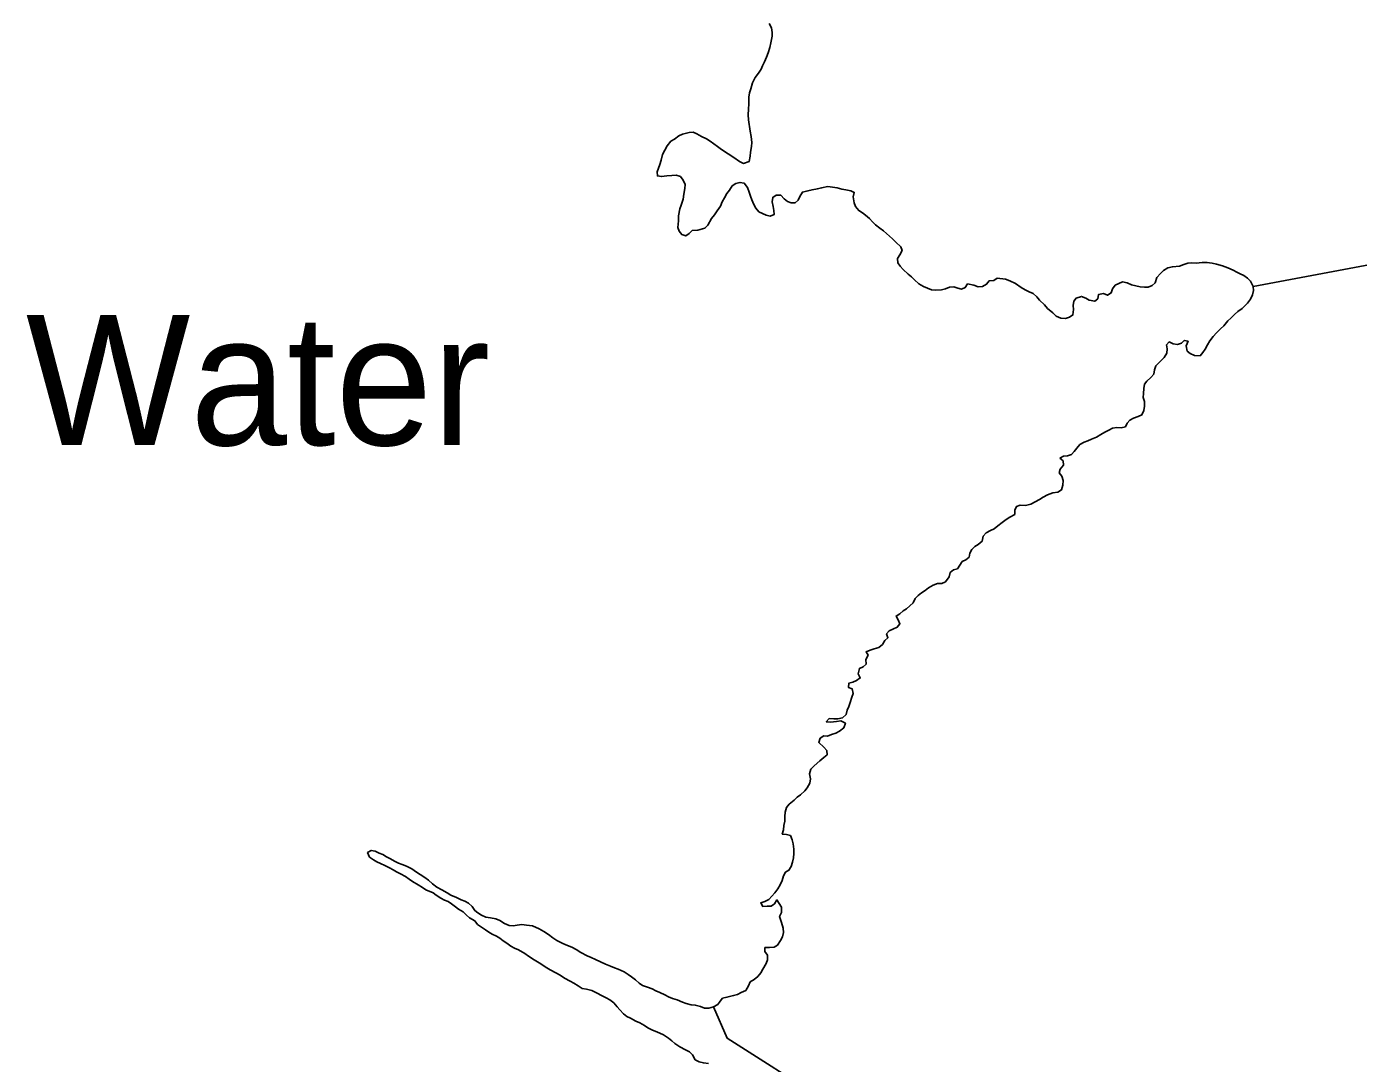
# Model space of a CAD drawing. Extents: x 3177185 to 3215018, y 812988 to 838321.
# Drawn here: x 3195974 to 3196996, y 832315 to 833111 of the extents above; entities that cross this region are included whole.
import ezdxf

# ---------------------------------------------------------------- set-up
doc = ezdxf.new("R2010")
doc.units = 0
doc.layers.add('V-RIVR-IDEN', color=7, linetype='Continuous')
doc.layers.add('V-TOPO-SHOR', color=7, linetype='Continuous')

msp = doc.modelspace()

# ---------------------------------------------------------------- linework, layer by layer
at = {"layer": 'V-TOPO-SHOR'}
for points in [[(3196543.9, 833113.1), (3196545.5, 833109.6), (3196546.2, 833106.2), (3196546, 833103.2), (3196545.1, 833098.1), (3196544.2, 833094.7), (3196543, 833090.6), (3196541.8, 833087.1), (3196540.3, 833083.7), (3196538.8, 833080.6), (3196537.6, 833077.9), (3196535.7, 833074.8), (3196533, 833071.7), (3196531, 833067.6), (3196529.7, 833063), (3196528.7, 833059.8), (3196528.1, 833056.6), (3196528.1, 833051.5), (3196527.9, 833047.3), (3196527.8, 833042.9), (3196527.9, 833039), (3196529.3, 833030.4), (3196530, 833026.2), (3196530.5, 833021.7), (3196530.2, 833018.6), (3196529.6, 833014.3), (3196529.3, 833011.2), (3196528.4, 833007), (3196524, 833005.6), (3196521, 833007), (3196516.6, 833010.3), (3196512.3, 833013), (3196507.3, 833016.2), (3196504.2, 833018.6), (3196501.3, 833020.6), (3196498.6, 833022.6), (3196495.7, 833024.5), (3196491.9, 833026.2), (3196488.2, 833028.4), (3196485.5, 833029.6), (3196482.4, 833029.4), (3196477.3, 833028.1), (3196474.5, 833026.7), (3196471.1, 833024.3), (3196468.4, 833022.6), (3196465.6, 833019.2), (3196463.7, 833015.9), (3196461.9, 833012.5), (3196460.8, 833008.1), (3196459.8, 833004.8), (3196457.8, 832999.2), (3196458, 832996.1), (3196461.1, 832995.5), (3196465.3, 832996), (3196469, 832996.3), (3196472.3, 832996.5), (3196475.6, 832995.7), (3196477.8, 832992.8), (3196479.2, 832989.5), (3196479, 832986.3), (3196478.2, 832982), (3196477.7, 832978.2), (3196476.2, 832973.7), (3196475.2, 832970.7), (3196474.3, 832965.5), (3196474.2, 832961.6), (3196473.6, 832956.5), (3196474.8, 832953.6), (3196476.7, 832951.1), (3196479.8, 832950), (3196482.5, 832951.8), (3196484.8, 832954.2), (3196489.1, 832954.3), (3196494.5, 832955.9), (3196496.7, 832958.3), (3196499.6, 832963.4), (3196501.8, 832966.2), (3196503.8, 832969.2), (3196506.4, 832972.9), (3196507.8, 832976.2), (3196509.4, 832979.1), (3196511.3, 832982.6), (3196513.4, 832985.2), (3196515.5, 832988.4), (3196518.3, 832990.2), (3196521.3, 832991), (3196524.7, 832990.4), (3196527.1, 832987.1), (3196528.4, 832983.7), (3196529.4, 832980.6), (3196530.5, 832977.8), (3196532, 832974.1), (3196533.5, 832971.2), (3196536, 832968.6), (3196538.7, 832967.1), (3196541.4, 832965.8), (3196544.7, 832965.1)], [(3196544.7, 832965.1), (3196547.6, 832966.4), (3196547.5, 832969.4), (3196546.8, 832972.7), (3196546, 832976.2), (3196546.6, 832979.5), (3196549.3, 832981.2), (3196552.7, 832981.4), (3196555.2, 832978.5), (3196557.8, 832976.5), (3196560.7, 832975.3), (3196563.8, 832975.5), (3196566.2, 832977.4), (3196567.3, 832980.2), (3196569.3, 832983.6), (3196573.5, 832984.5), (3196576.8, 832985.4), (3196580.9, 832986.2), (3196584, 832986.8), (3196588.8, 832987.8), (3196592.4, 832987.3), (3196595.9, 832986.9), (3196599.5, 832986), (3196602.8, 832985.3), (3196606.4, 832984.6), (3196609.2, 832983.4), (3196608.4, 832979.9), (3196609, 832975.4), (3196610.2, 832972.7), (3196612.6, 832969.4), (3196615.4, 832967.6), (3196617.9, 832965.8), (3196620.9, 832963.4), (3196623.2, 832960.8), (3196625.5, 832958.6), (3196628.7, 832956), (3196631.5, 832953.8), (3196638.4, 832947.7), (3196641, 832945.1), (3196644.9, 832941.5), (3196645.9, 832938.7), (3196644.1, 832935.6), (3196642.4, 832932.7), (3196642.6, 832929.4), (3196644.4, 832926.9), (3196646.7, 832924.3), (3196650.6, 832920.7), (3196653.2, 832918.6), (3196655.5, 832916.3), (3196658.7, 832913.1), (3196662.2, 832911.3), (3196665.5, 832909.9), (3196668.4, 832908.6), (3196671.7, 832908.3), (3196676.2, 832908.7), (3196679.2, 832909.3), (3196682.3, 832910.7), (3196685.5, 832910.9), (3196688.6, 832909.8), (3196691.5, 832909.2), (3196694.4, 832910.3), (3196696.2, 832913.2), (3196700.9, 832912.1), (3196704.4, 832910.9), (3196707.5, 832911.1), (3196710.7, 832912.9), (3196712.7, 832915.4), (3196716.4, 832915.8), (3196719, 832917.5), (3196725.4, 832916.7), (3196728.7, 832915.4), (3196732.9, 832913.4), (3196737.4, 832910.5), (3196740.5, 832908.7), (3196743.4, 832907), (3196746.4, 832905.9), (3196749.3, 832903.3), (3196751.5, 832900.8), (3196755.2, 832897.1), (3196757.6, 832894.4), (3196761.5, 832890.9), (3196764.3, 832888.5), (3196767.7, 832886.9), (3196771.3, 832886.5), (3196774.5, 832887.6), (3196777.1, 832889.4), (3196777.6, 832893.4), (3196777.2, 832896.5), (3196777.7, 832899.8), (3196779.5, 832902.3), (3196783.6, 832903.5), (3196786.9, 832902.2), (3196789.6, 832900.6), (3196793.8, 832899.8), (3196796.3, 832901.8), (3196796.7, 832905.1), (3196800.6, 832905.7), (3196803.5, 832904.4), (3196806.4, 832906.2), (3196807.5, 832909.5), (3196809.4, 832912.1)], [(3196915.5, 832911.3), (3197062.9, 832938.8)], [(3196809.4, 832912.1), (3196812.3, 832913.6), (3196815.1, 832914.8), (3196818.8, 832913.9), (3196822, 832912.5), (3196828.6, 832911), (3196831.9, 832910.6), (3196834.9, 832910.6), (3196837.8, 832911.9), (3196840.3, 832914.1), (3196841.6, 832918.1), (3196844.2, 832921.1), (3196846.7, 832923.4), (3196849.8, 832925.6), (3196853.5, 832926.3), (3196858.9, 832926.9), (3196862.1, 832928.1), (3196865.3, 832929.1), (3196868.3, 832929.3), (3196871.8, 832929.2), (3196876.4, 832929.7), (3196880, 832929.7), (3196884, 832929), (3196887.4, 832928.4), (3196891.9, 832927), (3196896, 832925.6), (3196900, 832923.7), (3196902.8, 832922.2), (3196905.5, 832920.8), (3196908.3, 832919.5), (3196911, 832917.6), (3196913.5, 832915.2), (3196915.5, 832911.3), (3196915.6, 832908), (3196915, 832904.9), (3196913.5, 832901.5), (3196911.1, 832898.3), (3196906.9, 832894.2), (3196903.8, 832891.9), (3196901.2, 832889.7), (3196898.3, 832886.9), (3196896, 832884.7), (3196892.9, 832881.1), (3196890.4, 832878.6), (3196887.4, 832875.7), (3196884.8, 832872.8), (3196882.2, 832869.5), (3196880.4, 832866.3), (3196878.5, 832863.2), (3196876.7, 832860.4), (3196874.7, 832858), (3196870.4, 832858.3), (3196867.2, 832859.7), (3196864.7, 832861.6), (3196863.9, 832865.7), (3196865.5, 832869.1), (3196862.5, 832869.8), (3196860.3, 832867.8), (3196857.3, 832866.7), (3196854, 832867.2), (3196851, 832868.6), (3196848.9, 832866.4), (3196849.5, 832863.3), (3196849.1, 832860), (3196847, 832856.7), (3196843.5, 832853.2), (3196840.7, 832850.4), (3196839.7, 832847.2), (3196839.3, 832844), (3196836.8, 832841.3), (3196833.9, 832838.6), (3196831.9, 832836.3), (3196831.4, 832832.9), (3196831.3, 832829.1), (3196831, 832826.1), (3196832, 832822.9), (3196832, 832819.3), (3196831.6, 832815.9), (3196830, 832812.8), (3196827.1, 832811.5), (3196823.6, 832810.2), (3196820.8, 832808.7), (3196818.8, 832806.4), (3196817.3, 832803.4), (3196814, 832802.6), (3196810.7, 832802.9), (3196807.4, 832802.5), (3196804.5, 832801), (3196801.5, 832799.4), (3196798.5, 832797.6), (3196795.1, 832795.6), (3196791.4, 832793.9), (3196788.5, 832792.8), (3196785.6, 832791.7), (3196782.3, 832789.9), (3196780, 832787.1), (3196778, 832784.6), (3196776, 832782.2), (3196772.8, 832781.1), (3196769.8, 832781), (3196767.1, 832779.4)], [(3196767.1, 832779.4), (3196769.6, 832777.3), (3196769.8, 832774), (3196767.2, 832771.1), (3196766.6, 832768.1), (3196768.6, 832765.5), (3196769.5, 832762.2), (3196769.2, 832758.6), (3196768.3, 832755.1), (3196765.5, 832753.3), (3196761.7, 832752.8), (3196757.6, 832751.4), (3196754.3, 832749.6), (3196751.5, 832747.8), (3196748, 832745.8), (3196744.8, 832744.2), (3196740.6, 832743.2), (3196736.5, 832743.4), (3196733.7, 832742.2), (3196732.4, 832739.4), (3196732.5, 832736.3), (3196728.5, 832734.2), (3196725.8, 832732.3), (3196722.8, 832730), (3196719.5, 832727.5), (3196716.7, 832725.3), (3196713.8, 832723.9), (3196710.5, 832722.2), (3196708.2, 832719.5), (3196707.3, 832715.7), (3196704.4, 832713.2), (3196701.8, 832711.5), (3196699.4, 832709.4), (3196698, 832706.5), (3196697.3, 832703.5), (3196694.9, 832701.5), (3196691.9, 832700), (3196690.1, 832697.3), (3196688.4, 832694.6), (3196685.3, 832693.8), (3196682.9, 832691.7), (3196682, 832688.4), (3196679.2, 832684.5), (3196676.3, 832683.1), (3196673.1, 832683.1), (3196669.8, 832682), (3196666.2, 832679.9), (3196663.5, 832677.8), (3196660.9, 832676), (3196658.2, 832673.9), (3196656, 832671.8), (3196654.4, 832668.4), (3196651.8, 832666.2), (3196649.3, 832663.8), (3196646.7, 832662.2), (3196644.1, 832660), (3196641.3, 832658.2), (3196642.8, 832655.3), (3196644.2, 832652.3), (3196642.1, 832649.6), (3196638.8, 832648.1), (3196636, 832647), (3196634, 832644.5), (3196635, 832641.6), (3196632.5, 832639.6), (3196630.8, 832636.5), (3196628, 832634.2), (3196624.5, 832633.1), (3196621.4, 832632), (3196618.2, 832630.9), (3196619.7, 832628.2), (3196618.1, 832624.8), (3196618.3, 832621.4), (3196616, 832619.3), (3196613.1, 832618), (3196612.2, 832613.9), (3196613.7, 832610.8), (3196610.9, 832608.8), (3196608.1, 832607.5), (3196604.9, 832606.7), (3196604.6, 832603.5), (3196607.5, 832602.4), (3196608.4, 832598.7), (3196607.3, 832595.9), (3196606, 832591.9), (3196605.1, 832588.9), (3196603.8, 832586.1), (3196603, 832582.7), (3196600.2, 832580.2), (3196596.5, 832579.4), (3196593.4, 832579.4), (3196590, 832579.6), (3196587.7, 832577.1), (3196591, 832576.7), (3196595.4, 832577.4), (3196598.9, 832577.9), (3196602.3, 832576), (3196601.2, 832572.5), (3196597.9, 832569.8), (3196594.9, 832568.3), (3196591.7, 832567.2)], [(3196591.7, 832567.2), (3196588.7, 832566), (3196585.7, 832566.3), (3196583, 832564.5), (3196581.9, 832561.1), (3196585.9, 832557.7), (3196588, 832555), (3196588.3, 832551.8), (3196585.9, 832549.8), (3196582.7, 832547.1), (3196578.4, 832543.2), (3196575.7, 832540.7), (3196574.8, 832537.2), (3196575.6, 832533.4), (3196575.1, 832529.9), (3196573.1, 832526.5), (3196571.1, 832524.1), (3196567.9, 832521), (3196565.3, 832519.2), (3196563, 832517), (3196559.2, 832513.9), (3196557, 832511.4), (3196556.1, 832507.7), (3196555.9, 832504.4), (3196555.8, 832500.9), (3196555.1, 832497.6), (3196554.8, 832494.2), (3196553.9, 832490.8), (3196557.1, 832490.7), (3196560.1, 832489.7), (3196561.5, 832486.5), (3196562.2, 832483.3), (3196562.7, 832479.2), (3196562.8, 832476.1), (3196562.4, 832472.6), (3196561.7, 832469.3), (3196560.6, 832466.1), (3196559, 832463.2), (3196556.3, 832461.7), (3196554.8, 832458.9), (3196553.9, 832455.2), (3196552.3, 832452), (3196550.4, 832448.8), (3196548.1, 832445.8), (3196545.8, 832443.3), (3196543.5, 832440.8), (3196540.4, 832439.2), (3196537.4, 832438.1), (3196538.9, 832435.4), (3196542.3, 832435.5), (3196545.3, 832435.5), (3196547.8, 832437.3), (3196549.7, 832440.4), (3196551.4, 832437.5), (3196553.2, 832434.9), (3196553.3, 832430.7), (3196551.8, 832427.7), (3196553.4, 832423.1), (3196554.5, 832418.8), (3196554.8, 832415.3), (3196554.1, 832412.1), (3196552.4, 832409.2), (3196550.3, 832405.7), (3196547.6, 832404.2), (3196544.1, 832403.9), (3196540.5, 832403.8), (3196540.4, 832400.7), (3196542.6, 832398), (3196542.5, 832394.4), (3196541.4, 832391.6), (3196539, 832387.2), (3196537.3, 832384.5), (3196535, 832381.7), (3196532.3, 832379.4), (3196529.2, 832377.4), (3196527.9, 832374.5), (3196525.8, 832370.9), (3196522.3, 832369.2), (3196519.6, 832367.8), (3196516.5, 832366.9), (3196511.4, 832365.6), (3196508.1, 832364.9), (3196506.1, 832362.7), (3196504.3, 832360.1), (3196501.1, 832358.2), (3196497.5, 832357.2), (3196494.2, 832357.4), (3196491, 832358.5), (3196487.1, 832359.6), (3196484, 832359.8), (3196480.1, 832360.8), (3196477.3, 832361.9), (3196473.1, 832363.6), (3196469.7, 832364.6), (3196466.5, 832365.9), (3196463.6, 832367.5), (3196459.8, 832369.4), (3196456.8, 832370.5), (3196453.9, 832372), (3196450.5, 832373.4), (3196446.5, 832374.6)], [(3196446.5, 832374.6), (3196443.9, 832376.6), (3196441.2, 832379.1), (3196438.1, 832381.3), (3196435.5, 832383.2), (3196432.5, 832385.2), (3196427.9, 832387.2), (3196425, 832388.2), (3196422, 832389.5), (3196418.1, 832391.1), (3196414.4, 832392.8), (3196410.5, 832394.6), (3196407.1, 832396.2), (3196404, 832397.5), (3196399.1, 832400.1), (3196395.5, 832402.4), (3196392.4, 832404), (3196387.8, 832405.9), (3196384.8, 832407.3), (3196380.7, 832409.3), (3196377.7, 832411.3), (3196374.4, 832413.7), (3196370.7, 832416), (3196367.1, 832418.1), (3196362, 832420.5), (3196357.6, 832421.1), (3196354, 832421.5), (3196350.2, 832421), (3196347.2, 832420.6), (3196344.1, 832420.7), (3196340.7, 832422.3), (3196337, 832424.5), (3196333.9, 832425.8), (3196329.9, 832426.5), (3196326.2, 832427.1), (3196322.9, 832428.6), (3196320.2, 832430.5), (3196317.7, 832432.2), (3196315.8, 832435.4), (3196313, 832437.9), (3196310.2, 832439.5), (3196307.2, 832440.5), (3196303.8, 832442.1), (3196299.5, 832444), (3196296.6, 832445.7), (3196292.5, 832448), (3196288.5, 832450.1), (3196285.2, 832452.6), (3196282.1, 832455.5), (3196279.4, 832457.5), (3196275.8, 832459.9), (3196273.1, 832461.7), (3196269.4, 832464.2), (3196265.3, 832466.3), (3196261.9, 832467.5), (3196259.1, 832468.7), (3196256.2, 832470.2), (3196253.1, 832471.8), (3196250, 832473.5), (3196247.1, 832475.1), (3196244.3, 832476.3), (3196241.2, 832477.7), (3196238.3, 832478.4), (3196235.4, 832476.7), (3196236.9, 832473.2), (3196239.9, 832471.1), (3196242.5, 832469.6), (3196245.3, 832468.2), (3196248.7, 832466.8), (3196252.3, 832464.9), (3196255, 832463.4), (3196257.7, 832462), (3196260.7, 832460.5), (3196264.6, 832458.4), (3196267.4, 832456.3), (3196269.9, 832454.6), (3196274.3, 832451.9), (3196277.6, 832449.8), (3196280.3, 832448.1), (3196285.8, 832445.9), (3196288.2, 832444.1), (3196291.7, 832441.7), (3196294.5, 832440.3), (3196297.3, 832439.1), (3196299.9, 832437.4), (3196302.9, 832435), (3196305.3, 832433.2), (3196308.9, 832431.3), (3196311.3, 832428.6), (3196313.7, 832426.7), (3196317.8, 832424.3), (3196319.9, 832421.5), (3196322.9, 832419.5), (3196326, 832417.4), (3196328.5, 832415.6), (3196331.1, 832414.1), (3196334.4, 832412.5), (3196337.1, 832410.9), (3196339.6, 832409), (3196342.4, 832407.2), (3196345.5, 832404.9)], [(3196345.5, 832404.9), (3196348.3, 832403.4), (3196351.3, 832402.1), (3196356.1, 832399.2), (3196359.1, 832397.1), (3196363.3, 832394.3), (3196368.4, 832391.2), (3196371.9, 832388.9), (3196375.7, 832386.7), (3196380.1, 832384.5), (3196383.3, 832382.6), (3196386.7, 832380.3), (3196390.9, 832377.9), (3196393.7, 832376.4), (3196397.2, 832374.3), (3196400.3, 832372.4), (3196403.6, 832371.8), (3196407.6, 832370.9), (3196411.8, 832368.9), (3196415.1, 832366.9), (3196418.6, 832365.2), (3196421.4, 832363.7), (3196424.5, 832361.3), (3196427, 832358.4), (3196429.2, 832356), (3196431.9, 832353), (3196434.6, 832351), (3196437.4, 832349.5), (3196441.5, 832347.4), (3196444.5, 832346), (3196448, 832344), (3196450.6, 832342.3), (3196454.1, 832340.3), (3196457.5, 832339), (3196462.6, 832336.8), (3196466.4, 832334.3), (3196469, 832332.2), (3196471.5, 832330.1), (3196475.2, 832327.5), (3196479.6, 832325.3), (3196482.6, 832323.7), (3196485, 832321.5), (3196487, 832317.7), (3196490.1, 832316), (3196493.3, 832315.3), (3196497.3, 832314.7)], [(3198315.9, 831274.1), (3197501.1, 831756.6), (3196979.5, 832054.4), (3196585.5, 832287.2), (3196511.6, 832334.2), (3196501.1, 832358.2)]]:
    msp.add_lwpolyline(points, dxfattribs=at)

# ---------------------------------------------------------------- texts
at = {"layer": 'V-RIVR-IDEN'}
msp.add_text('Water', height=100, dxfattribs=at).set_placement((3195973.1, 832789.4))

doc.saveas('drawing.dxf')
